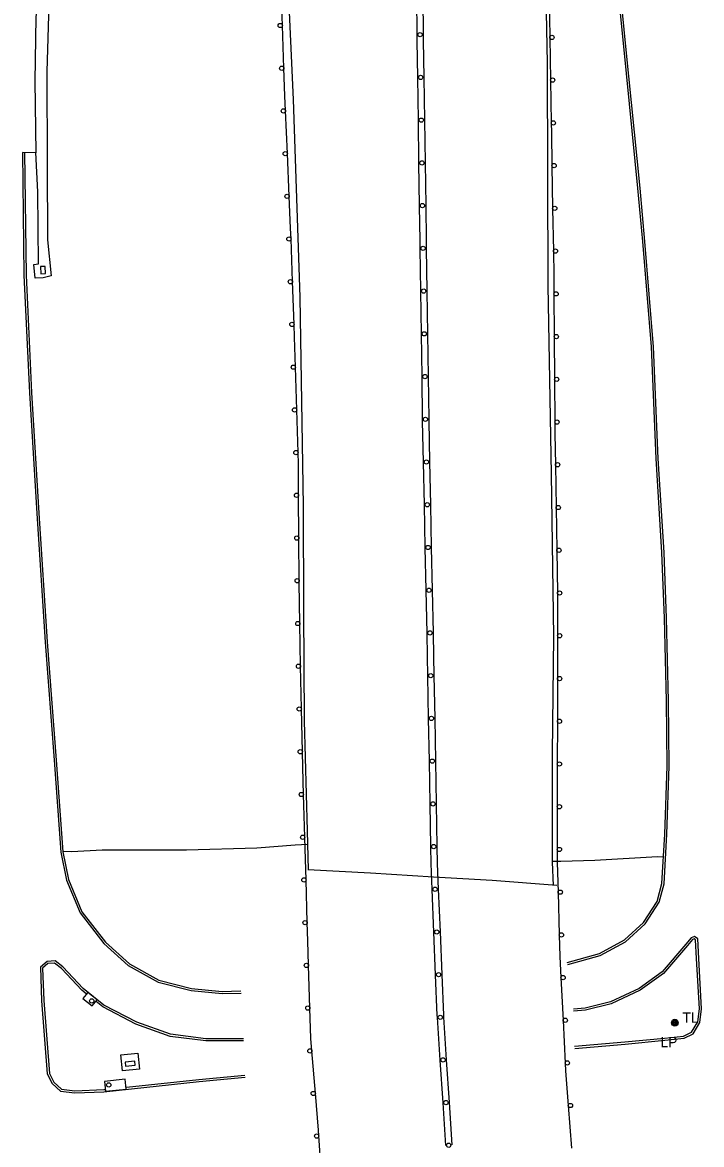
# Model space of a CAD drawing. Extents: x 2402803 to 2427059, y 6985292 to 6997652.
# Drawn here: x 2410556 to 2410874, y 6985966 to 6986491 of the extents above; entities that cross this region are included whole.
import ezdxf

# ---------------------------------------------------------------- set-up
doc = ezdxf.new("R2010")
doc.units = 0
for name, color, linetype in [('p_drainage conc drain', 7, 'Continuous'), ('p_drainage riprap', 7, 'Continuous'), ('p_road - paved curb', 7, 'Continuous'), ('p_road bridge end', 7, 'Continuous'), ('p_road conc barrier', 7, 'Continuous'), ('p_road guard rails', 7, 'Continuous'), ('p_structure general', 7, 'Continuous'), ('p_structure slab', 7, 'Continuous'), ('p_utility manhole', 7, 'Continuous')]:
    doc.layers.add(name, color=color, linetype=linetype)

msp = doc.modelspace()

# ---------------------------------------------------------------- linework, layer by layer
at = {"layer": 'p_drainage conc drain'}
msp.add_lwpolyline([(2410623.43, 6986882.33), (2410618.18, 6986846.35), (2410611.39, 6986803.49), (2410604.24, 6986754.07), (2410598.07, 6986712.75), (2410592.3, 6986674.69), (2410586.45, 6986636.78), (2410579.95, 6986592.95), (2410573.04, 6986544.49), (2410568.61, 6986504.66), (2410567.6, 6986467.83), (2410567.7, 6986424.13), (2410567.94, 6986389.09), (2410569.56, 6986372.13), (2410565.87, 6986371.33), (2410562.09, 6986371.1), (2410561.52, 6986377.54), (2410563.74, 6986377.75), (2410563.35, 6986411.55), (2410562.38, 6986429.89)], dxfattribs=at)
at = {"layer": 'p_drainage riprap'}
for points in [[(2410689.75, 6986106.1), (2410683.77, 6986105.79), (2410665.8, 6986104.45), (2410632.88, 6986103.51), (2410593.44, 6986103.44), (2410579.3, 6986102.64), (2410575.02, 6986102.88)], [(2410804.11, 6986098.26), (2410808.08, 6986098.32), (2410824.06, 6986098.79), (2410853.28, 6986100.54), (2410856.12, 6986100.38)]]:
    msp.add_lwpolyline(points, dxfattribs=at)
at = {"layer": 'p_road - paved curb'}
for points in [[(2410799.57, 6986896.98), (2410795.31, 6986896.94), (2410795.85, 6986859.51), (2410796.68, 6986797.58), (2410797.06, 6986734.56), (2410798.1, 6986681.05), (2410798.74, 6986627.45), (2410799.88, 6986567.08), (2410801.66, 6986471.73), (2410802.09, 6986367.65), (2410803.62, 6986279.39), (2410804.7, 6986203.46), (2410804.03, 6986148.78), (2410804.11, 6986097.86), (2410804.51, 6986086.97)], [(2410690.07, 6986094.2), (2410689.57, 6986112.54), (2410688.12, 6986164.03), (2410687.84, 6986215.86), (2410687.67, 6986264.41), (2410686.18, 6986362.27), (2410683.01, 6986454.67), (2410680.45, 6986509.51), (2410676.49, 6986580.01), (2410673.56, 6986635.38), (2410671.49, 6986672.58), (2410669.48, 6986721.88), (2410668.58, 6986766.01), (2410668.23, 6986805.04), (2410667.98, 6986848.04), (2410667.23, 6986884.11)], [(2410618.34, 6986880.09), (2410611.09, 6986832.68), (2410604.43, 6986790.24), (2410598.98, 6986751.08), (2410592.04, 6986706.48), (2410585.97, 6986667.07), (2410578.8, 6986618.96), (2410571.63, 6986573.33), (2410566.67, 6986535.44), (2410562.43, 6986493.04), (2410561.9, 6986463.3), (2410562.38, 6986429.72), (2410556.15, 6986429.86)], [(2410811.1, 6986050.95), (2410826.2, 6986055.14), (2410837.84, 6986061.45), (2410846.8, 6986069.66), (2410853.19, 6986079.51), (2410855.41, 6986087.88), (2410856.72, 6986110.95), (2410857.82, 6986142.78), (2410857.55, 6986173.28), (2410856.55, 6986211.95), (2410855.38, 6986242.76), (2410852.71, 6986286.69), (2410850.46, 6986338.9), (2410846.47, 6986388.24), (2410844.15, 6986413.18), (2410837.59, 6986479.48), (2410831.85, 6986536.87)], [(2410811.37, 6986049.99), (2410826.58, 6986054.21), (2410838.42, 6986060.63), (2410847.57, 6986069.01), (2410854.12, 6986079.1), (2410856.4, 6986087.72), (2410857.72, 6986110.9), (2410858.82, 6986142.77), (2410858.55, 6986173.3), (2410857.55, 6986211.98), (2410856.38, 6986242.81), (2410853.71, 6986286.74), (2410851.46, 6986338.96), (2410847.47, 6986388.33), (2410845.15, 6986413.28), (2410838.59, 6986479.58), (2410832.85, 6986536.96)], [(2410556.15, 6986429.86), (2410556.87, 6986372.55), (2410559.43, 6986317.5), (2410562.85, 6986261.06), (2410566.71, 6986200.86), (2410571.01, 6986145.56), (2410574.04, 6986102.53), (2410576.71, 6986089.4), (2410583.1, 6986074.1), (2410594.25, 6986059.78), (2410605.67, 6986049.45), (2410619.67, 6986041.62), (2410635.17, 6986037.75), (2410649.57, 6986036.39), (2410658.44, 6986036.62)], [(2410557.15, 6986429.87), (2410557.87, 6986372.58), (2410560.43, 6986317.55), (2410563.85, 6986261.12), (2410567.71, 6986200.93), (2410572.01, 6986145.63), (2410575.03, 6986102.67), (2410577.67, 6986089.7), (2410583.97, 6986074.61), (2410594.99, 6986060.46), (2410606.26, 6986050.27), (2410620.04, 6986042.56), (2410635.34, 6986038.74), (2410649.6, 6986037.39), (2410658.41, 6986037.62)], [(2410814.62, 6986010.73), (2410838.17, 6986012.75), (2410856.69, 6986014.5), (2410865.86, 6986015.45), (2410869.96, 6986017.56), (2410873.17, 6986022.83), (2410873.95, 6986029.24), (2410872.66, 6986052.84), (2410872.14, 6986061.97), (2410870.61, 6986063.13), (2410869.04, 6986062.47), (2410866.6, 6986059.44), (2410855.48, 6986046.5), (2410844.71, 6986038.76), (2410831.38, 6986032.55), (2410819.52, 6986029.55), (2410814.09, 6986029.09)], [(2410814.46, 6986011.73), (2410838.08, 6986013.75), (2410856.59, 6986015.5), (2410865.57, 6986016.43), (2410869.25, 6986018.32), (2410872.2, 6986023.17), (2410872.95, 6986029.27), (2410871.66, 6986052.78), (2410871.17, 6986061.45), (2410870.47, 6986061.98), (2410869.66, 6986061.65), (2410867.37, 6986058.8), (2410856.16, 6986045.76), (2410845.22, 6986037.89), (2410831.72, 6986031.6), (2410819.69, 6986028.56), (2410814.1, 6986028.09)], [(2410659.67, 6986015.18), (2410642.04, 6986015.25), (2410625.47, 6986017.3), (2410609.65, 6986023.04), (2410594.28, 6986031.01), (2410584.56, 6986038.72), (2410575.1, 6986048.8), (2410571.4, 6986051.61), (2410567.68, 6986051.4), (2410564.57, 6986048.69), (2410565.13, 6986032.99), (2410567.78, 6985998.74), (2410570.1, 6985994.32), (2410573.91, 6985990.72), (2410580.63, 6985989.9), (2410594.31, 6985990.44), (2410638.87, 6985995.16), (2410660.3, 6985997.22)], [(2410586.01, 6986036.29), (2410583.88, 6986037.98), (2410574.43, 6986048.05), (2410571.09, 6986050.59), (2410568.08, 6986050.42), (2410565.59, 6986048.25), (2410566.13, 6986033.05), (2410568.76, 6985999.02), (2410570.91, 6985994.93), (2410574.36, 6985991.67), (2410580.67, 6985990.9), (2410594.24, 6985991.44), (2410594.91, 6985991.51)], [(2410659.67, 6986014.18), (2410641.98, 6986014.25), (2410625.24, 6986016.32), (2410609.25, 6986022.12), (2410593.73, 6986030.17), (2410590.59, 6986032.66)], [(2410604.85, 6985992.56), (2410638.77, 6985996.15), (2410660.2, 6985998.22)]]:
    msp.add_lwpolyline(points, dxfattribs=at)
at = {"layer": 'p_road bridge end'}
for points in [[(2410564.6, 6986376.49), (2410564.7, 6986373.18), (2410566.9, 6986373.25), (2410566.8, 6986376.56)], [(2410591.06, 6986033.44), (2410586.7, 6986036.9), (2410584.41, 6986034.01), (2410588.77, 6986030.55)], [(2410595.04, 6985990.62), (2410604.76, 6985991.65), (2410604.27, 6985996.31), (2410594.55, 6985995.28)]]:
    msp.add_lwpolyline(points, close=True, dxfattribs=at)
msp.add_lwpolyline([(2410806.25, 6986086.86), (2410775.97, 6986089.2), (2410748.5, 6986090.81), (2410718.95, 6986092.69), (2410689.72, 6986094.31)], dxfattribs=at)
at = {"layer": 'p_road conc barrier'}
for p, q in [((2410740.5, 6986505.02), (2410740.72, 6986485.02)), ((2410743.5, 6986505.06), (2410743.72, 6986485.06)), ((2410740.99, 6986465.03), (2410741.28, 6986445.03)), ((2410743.99, 6986465.07), (2410744.28, 6986445.07)), ((2410741.28, 6986445.03), (2410741.56, 6986425.03)), ((2410744.28, 6986445.07), (2410744.56, 6986425.07)), ((2410741.56, 6986425.03), (2410741.85, 6986405.03)), ((2410744.56, 6986425.07), (2410744.85, 6986405.07)), ((2410742.13, 6986385.03), (2410742.41, 6986365.04)), ((2410745.13, 6986385.08), (2410745.41, 6986365.08)), ((2410742.41, 6986365.04), (2410742.69, 6986345.04)), ((2410745.41, 6986365.08), (2410745.69, 6986345.08)), ((2410742.69, 6986345.04), (2410742.98, 6986325.04)), ((2410745.69, 6986345.08), (2410745.98, 6986325.08)), ((2410742.98, 6986325.04), (2410743.26, 6986305.04)), ((2410745.98, 6986325.08), (2410746.26, 6986305.08)), ((2410743.67, 6986285.05), (2410744.08, 6986265.05)), ((2410746.67, 6986285.11), (2410747.08, 6986265.11)), ((2410744.08, 6986265.05), (2410744.49, 6986245.06)), ((2410747.08, 6986265.11), (2410747.49, 6986245.12)), ((2410744.49, 6986245.06), (2410744.91, 6986225.06)), ((2410747.49, 6986245.12), (2410747.91, 6986225.12)), ((2410744.91, 6986225.06), (2410745.32, 6986205.07)), ((2410747.91, 6986225.12), (2410748.32, 6986205.13)), ((2410745.71, 6986185.07), (2410746.06, 6986165.08)), ((2410748.71, 6986185.12), (2410749.06, 6986165.13)), ((2410746.06, 6986165.08), (2410746.42, 6986145.08)), ((2410749.06, 6986165.13), (2410749.42, 6986145.13)), ((2410746.42, 6986145.08), (2410746.77, 6986125.09)), ((2410749.42, 6986145.13), (2410749.77, 6986125.14)), ((2410746.77, 6986125.09), (2410747.13, 6986105.09)), ((2410749.77, 6986125.14), (2410750.13, 6986105.14)), ((2410747.76, 6986085.1), (2410748.56, 6986065.12)), ((2410750.75, 6986085.22), (2410751.56, 6986065.24)), ((2410748.56, 6986065.12), (2410749.36, 6986045.14)), ((2410751.56, 6986065.24), (2410752.36, 6986045.26)), ((2410750.19, 6986025.16), (2410751.5, 6986005.21)), ((2410753.18, 6986025.35), (2410754.49, 6986005.4)), ((2410751.5, 6986005.21), (2410752.81, 6985985.26)), ((2410754.49, 6986005.4), (2410755.8, 6985985.45)), ((2410752.81, 6985985.26), (2410754.12, 6985965.31)), ((2410755.8, 6985985.45), (2410757.12, 6985965.51))]:
    msp.add_line(p, q, dxfattribs=at)
for points in [[(2410740.72, 6986485.02), (2410740.75, 6986482.2), (2410740.99, 6986465.03)], [(2410743.72, 6986485.06), (2410743.75, 6986482.24), (2410743.99, 6986465.07)], [(2410741.85, 6986405.03), (2410742.08, 6986388.56), (2410742.13, 6986385.03)], [(2410744.85, 6986405.07), (2410745.08, 6986388.6), (2410745.13, 6986385.08)], [(2410743.26, 6986305.04), (2410743.27, 6986304.25), (2410743.67, 6986285.05)], [(2410746.26, 6986305.08), (2410746.27, 6986304.3), (2410746.67, 6986285.11)], [(2410745.32, 6986205.07), (2410745.55, 6986194.01), (2410745.71, 6986185.07)], [(2410748.32, 6986205.13), (2410748.55, 6986194.07), (2410748.71, 6986185.12)], [(2410747.13, 6986105.09), (2410747.27, 6986097.19), (2410747.76, 6986085.1)], [(2410750.13, 6986105.14), (2410750.27, 6986097.28), (2410750.75, 6986085.22)], [(2410749.36, 6986045.14), (2410750.12, 6986026.17), (2410750.19, 6986025.16)], [(2410752.36, 6986045.26), (2410753.12, 6986026.33), (2410753.18, 6986025.35)]]:
    msp.add_lwpolyline(points, dxfattribs=at)
for centre in [(2410742.22, 6986485.04), (2410742.49, 6986465.05), (2410742.78, 6986445.05), (2410743.06, 6986425.05), (2410743.35, 6986405.05), (2410743.63, 6986385.06), (2410743.91, 6986365.06), (2410744.19, 6986345.06), (2410744.48, 6986325.06), (2410744.76, 6986305.06), (2410745.17, 6986285.08), (2410745.58, 6986265.08), (2410745.99, 6986245.09), (2410746.41, 6986225.09), (2410746.82, 6986205.1), (2410747.21, 6986185.1), (2410747.56, 6986165.1), (2410747.92, 6986145.11), (2410748.27, 6986125.11), (2410748.63, 6986105.12), (2410749.25, 6986085.16), (2410750.06, 6986065.18), (2410750.86, 6986045.2), (2410751.69, 6986025.25), (2410753, 6986005.31), (2410754.31, 6985985.36), (2410755.62, 6985965.41)]:
    msp.add_circle(centre, 1, dxfattribs=at)
at = {"layer": 'p_road guard rails'}
for p, q in [((2410802.61, 6986503.74), (2410802.94, 6986483.75)), ((2410678.5, 6986469.38), (2410677.77, 6986489.37)), ((2410802.94, 6986483.75), (2410803.27, 6986463.75)), ((2410803.27, 6986463.75), (2410803.6, 6986443.75)), ((2410680.14, 6986429.42), (2410679.27, 6986449.4)), ((2410681.01, 6986409.43), (2410680.14, 6986429.42)), ((2410803.93, 6986423.76), (2410804.26, 6986403.76)), ((2410804.26, 6986403.76), (2410804.59, 6986383.76)), ((2410682.55, 6986369.47), (2410681.84, 6986389.45)), ((2410683.27, 6986349.48), (2410682.55, 6986369.47)), ((2410804.85, 6986363.76), (2410805, 6986343.76)), ((2410805, 6986343.76), (2410805.15, 6986323.76)), ((2410684.51, 6986309.5), (2410683.91, 6986329.49)), ((2410805.15, 6986323.76), (2410805.3, 6986303.76)), ((2410685.12, 6986289.52), (2410684.51, 6986309.5)), ((2410805.57, 6986283.77), (2410805.88, 6986263.77)), ((2410685.55, 6986249.52), (2410685.4, 6986269.52)), ((2410805.88, 6986263.77), (2410806.19, 6986243.77)), ((2410685.71, 6986229.52), (2410685.55, 6986249.52)), ((2410806.19, 6986243.77), (2410806.5, 6986223.78)), ((2410686.33, 6986189.53), (2410686.02, 6986209.52)), ((2410806.56, 6986203.78), (2410806.51, 6986183.78)), ((2410806.51, 6986183.78), (2410806.47, 6986163.78)), ((2410687.15, 6986149.53), (2410686.7, 6986169.53)), ((2410806.47, 6986163.78), (2410806.42, 6986143.78)), ((2410688.28, 6986109.55), (2410687.65, 6986129.54)), ((2410806.43, 6986123.78), (2410806.44, 6986103.78)), ((2410689.4, 6986069.57), (2410688.85, 6986089.56)), ((2410806.83, 6986083.79), (2410807.39, 6986063.79)), ((2410690.7, 6986029.59), (2410690.02, 6986049.58)), ((2410808.17, 6986043.81), (2410809.15, 6986023.83)), ((2410809.15, 6986023.83), (2410810.14, 6986003.86)), ((2410693.24, 6985989.69), (2410691.64, 6986009.62)), ((2410811.58, 6985983.91), (2410813.13, 6985963.97)), ((2410696.32, 6985949.81), (2410694.83, 6985969.75))]:
    msp.add_line(p, q, dxfattribs=at)
for points in [[(2410677.77, 6986489.37), (2410677.18, 6986505.66), (2410676.9, 6986509.35)], [(2410679.27, 6986449.4), (2410678.97, 6986456.41), (2410678.5, 6986469.38)], [(2410803.6, 6986443.75), (2410803.67, 6986439.24), (2410803.93, 6986423.76)], [(2410681.84, 6986389.45), (2410681.66, 6986394.38), (2410681.01, 6986409.43)], [(2410804.59, 6986383.76), (2410804.78, 6986372.44), (2410804.85, 6986363.76)], [(2410683.91, 6986329.49), (2410683.48, 6986343.5), (2410683.27, 6986349.48)], [(2410805.3, 6986303.76), (2410805.34, 6986298.38), (2410805.57, 6986283.77)], [(2410685.4, 6986269.52), (2410685.28, 6986284.23), (2410685.12, 6986289.52)], [(2410686.02, 6986209.52), (2410685.72, 6986228.53), (2410685.71, 6986229.52)], [(2410806.5, 6986223.78), (2410806.59, 6986218.15), (2410806.56, 6986203.78)], [(2410686.7, 6986169.53), (2410686.54, 6986176.5), (2410686.33, 6986189.53)], [(2410687.65, 6986129.54), (2410687.46, 6986135.65), (2410687.15, 6986149.53)], [(2410806.42, 6986143.78), (2410806.42, 6986142.51), (2410806.43, 6986123.78)], [(2410688.85, 6986089.56), (2410688.45, 6986104.11), (2410688.28, 6986109.55)], [(2410806.44, 6986103.78), (2410806.44, 6986097.68), (2410806.83, 6986083.79)], [(2410690.02, 6986049.58), (2410689.63, 6986061.04), (2410689.4, 6986069.57)], [(2410807.39, 6986063.79), (2410807.68, 6986053.64), (2410808.17, 6986043.81)], [(2410691.64, 6986009.62), (2410691.18, 6986015.39), (2410690.7, 6986029.59)], [(2410810.14, 6986003.86), (2410810.32, 6986000.16), (2410811.58, 6985983.91)], [(2410694.83, 6985969.75), (2410694.63, 6985972.4), (2410693.24, 6985989.69)]]:
    msp.add_lwpolyline(points, dxfattribs=at)
for centre in [(2410676.77, 6986489.33), (2410803.94, 6986483.76), (2410677.5, 6986469.35), (2410804.27, 6986463.77), (2410678.28, 6986449.35), (2410804.6, 6986443.77), (2410679.14, 6986429.37), (2410804.93, 6986423.77), (2410680.01, 6986409.39), (2410805.26, 6986403.77), (2410680.84, 6986389.42), (2410805.59, 6986383.78), (2410681.55, 6986369.43), (2410805.85, 6986363.77), (2410682.27, 6986349.45), (2410806, 6986343.77), (2410682.91, 6986329.46), (2410806.15, 6986323.77), (2410683.51, 6986309.47), (2410806.3, 6986303.77), (2410684.12, 6986289.49), (2410806.57, 6986283.78), (2410684.4, 6986269.51), (2410806.88, 6986263.79), (2410684.55, 6986249.51), (2410807.19, 6986243.79), (2410684.71, 6986229.51), (2410807.5, 6986223.79), (2410685.02, 6986209.51), (2410807.56, 6986203.77), (2410685.33, 6986189.51), (2410807.51, 6986183.77), (2410685.7, 6986169.51), (2410807.47, 6986163.77), (2410686.15, 6986149.51), (2410807.42, 6986143.77), (2410686.65, 6986129.51), (2410807.43, 6986123.78), (2410687.28, 6986109.52), (2410807.44, 6986103.78), (2410687.85, 6986089.53), (2410807.83, 6986083.81), (2410688.4, 6986069.54), (2410808.39, 6986063.82), (2410689.02, 6986049.54), (2410809.16, 6986043.86), (2410689.7, 6986029.56), (2410810.15, 6986023.88), (2410690.65, 6986009.54), (2410811.14, 6986003.91), (2410692.25, 6985989.61), (2410812.58, 6985983.99), (2410693.83, 6985969.67)]:
    msp.add_circle(centre, 1, dxfattribs=at)
at = {"layer": 'p_structure general'}
msp.add_lwpolyline([(2410608.67, 6986004.77), (2410604.24, 6986004.27), (2410604.45, 6986002.42), (2410608.88, 6986002.92)], close=True, dxfattribs=at)
for centre in [(2410588.59, 6986032.94), (2410596.53, 6985993.61)]:
    msp.add_circle(centre, 1, dxfattribs=at)
at = {"layer": 'p_structure slab'}
msp.add_lwpolyline([(2410610.22, 6986008.54), (2410610.97, 6986001.05), (2410602.96, 6986000.25), (2410602.21, 6986007.74)], close=True, dxfattribs=at)
at = {"layer": 'p_utility manhole'}
for radius in [1.6, 1.3, 1, 0.539, 0.192]:
    msp.add_circle((2410861.44, 6986022.71), radius, dxfattribs=at)

# ---------------------------------------------------------------- texts
for s, p in [('  TL', (2410861.44, 6986022.71)), ('LP', (2410854.75, 6986011.27))]:
    msp.add_text(s, height=4.8, dxfattribs=at).set_placement(p)

doc.saveas('drawing.dxf')
